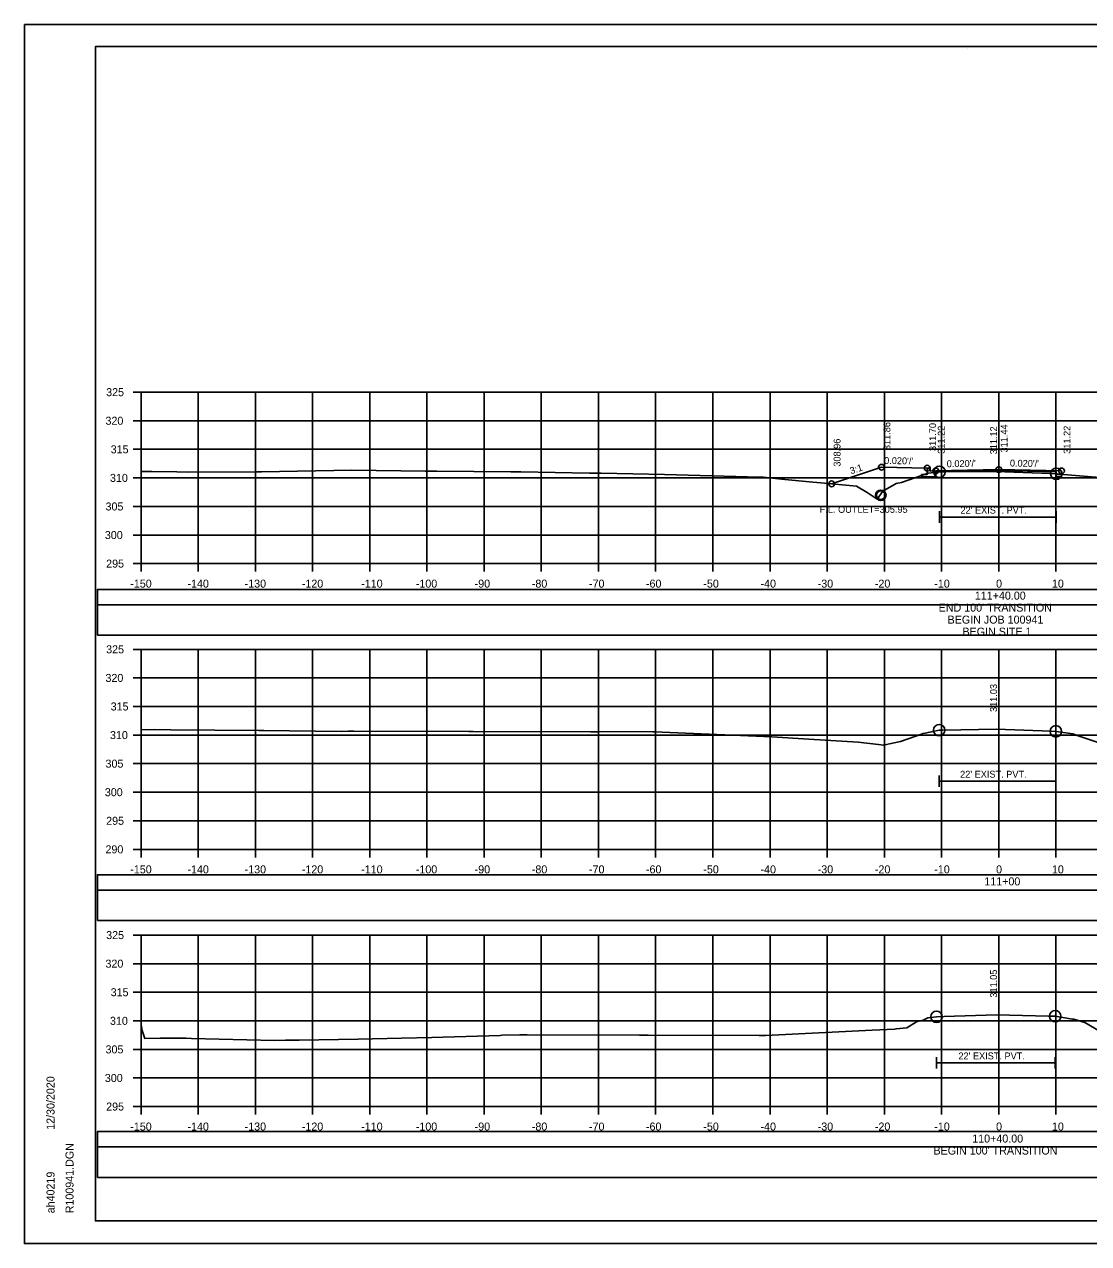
# Model space of a CAD drawing. Extents: x 1370538 to 1372872, y 376220 to 381127.
# Drawn here: x 1370538.2 to 1370724.3, y 380258.4 to 380471.7 of the extents above; entities that cross this region are included whole.
import ezdxf

# ---------------------------------------------------------------- set-up
doc = ezdxf.new("R2010")
doc.units = 0
for name, color, linetype in [('R_Border', 7, 'Continuous'), ('R_Border Notes', 7, 'Continuous'), ('R_Border PE', 7, 'Continuous'), ('R_Border Prem', 7, 'Continuous'), ('R_Dimension', 7, 'Continuous'), ('R_Fin Surface', 7, 'Continuous'), ('R_Grid', 7, 'Continuous'), ('R_No Plot', 7, 'Continuous'), ('R_Water', 7, 'Continuous'), ('R_Water Annot', 7, 'Continuous'), ('R_Xsect Elev', 7, 'Continuous'), ('R_Xsect Slope', 7, 'Continuous'), ('T_Detection Zones', 7, 'Continuous')]:
    doc.layers.add(name, color=color, linetype=linetype)

msp = doc.modelspace()

# ---------------------------------------------------------------- linework, layer by layer
at = {"layer": 'R_Border'}
for p, q in [((1370718.68, 380393.44), (1370718.68, 380392.6)), ((1370718.68, 380392.6), (1370719.61, 380392.59)), ((1370719.61, 380392.59), (1370719.61, 380393.59)), ((1370698.26, 380386.52), (1370698.26, 380384.52)), ((1370698.26, 380385.52), (1370718.68, 380385.52)), ((1370718.68, 380386.52), (1370718.68, 380384.52)), ((1370698.21, 380340.32), (1370698.21, 380338.32)), ((1370698.21, 380339.32), (1370718.6, 380339.32)), ((1370718.6, 380340.32), (1370718.6, 380338.32)), ((1370697.73, 380291.03), (1370697.73, 380289.03)), ((1370697.73, 380290.03), (1370718.5, 380290.03)), ((1370718.5, 380291.03), (1370718.5, 380289.03))]:
    msp.add_line(p, q, dxfattribs=at)
for points in [[(1370708.61, 380393.64), (1370697.61, 380393.42), (1370697.61, 380392.59), (1370697.61, 380392.59), (1370695.11, 380392.54), (1370695.11, 380392.96), (1370696.11, 380392.98), (1370696.11, 380394.07)], [(1370697.61, 380392.59), (1370697.61, 380392.59)], [(1370718.68, 380393.44), (1370708.61, 380393.64)]]:
    msp.add_lwpolyline(points, dxfattribs=at)
at = {"layer": 'R_Border Notes'}
for p, q in [((1370550.61, 380467.83), (1370866.79, 380467.83)), ((1370550.61, 380262.37), (1370550.61, 380467.83)), ((1370703.13, 380467.57), (1370703.13, 380467.57)), ((1370703.13, 380467.57), (1370703.13, 380467.57)), ((1370550.61, 380262.37), (1370550.61, 380262.37)), ((1370866.79, 380262.37), (1370550.61, 380262.37))]:
    msp.add_line(p, q, dxfattribs=at)
at = {"layer": 'R_Border Prem'}
for p, q in [((1370557.21, 380407.37), (1370558.61, 380407.37)), ((1370558.61, 380377.37), (1370558.61, 380407.37)), ((1370557.21, 380402.37), (1370558.61, 380402.37)), ((1370557.21, 380397.37), (1370558.61, 380397.37)), ((1370557.21, 380392.37), (1370558.61, 380392.37)), ((1370557.21, 380387.37), (1370558.61, 380387.37)), ((1370557.21, 380382.37), (1370558.61, 380382.37)), ((1370557.21, 380377.37), (1370558.61, 380377.37)), ((1370558.61, 380377.37), (1370858.61, 380377.37)), ((1370558.61, 380375.97), (1370558.61, 380377.37)), ((1370568.61, 380375.97), (1370568.61, 380377.37)), ((1370578.61, 380375.97), (1370578.61, 380377.37)), ((1370588.61, 380375.97), (1370588.61, 380377.37)), ((1370598.61, 380375.97), (1370598.61, 380377.37)), ((1370608.61, 380375.97), (1370608.61, 380377.37)), ((1370618.61, 380375.97), (1370618.61, 380377.37)), ((1370628.61, 380375.97), (1370628.61, 380377.37)), ((1370638.61, 380375.97), (1370638.61, 380377.37)), ((1370648.61, 380375.97), (1370648.61, 380377.37)), ((1370658.61, 380375.97), (1370658.61, 380377.37)), ((1370668.61, 380375.97), (1370668.61, 380377.37)), ((1370678.61, 380375.97), (1370678.61, 380377.37)), ((1370688.61, 380375.97), (1370688.61, 380377.37)), ((1370698.61, 380375.97), (1370698.61, 380377.37)), ((1370708.61, 380375.97), (1370708.61, 380377.37)), ((1370718.61, 380375.97), (1370718.61, 380377.37)), ((1370557.21, 380362.37), (1370558.61, 380362.37)), ((1370558.61, 380327.37), (1370558.61, 380362.37)), ((1370557.21, 380357.37), (1370558.61, 380357.37)), ((1370557.21, 380352.37), (1370558.61, 380352.37)), ((1370557.21, 380347.37), (1370558.61, 380347.37)), ((1370557.21, 380342.37), (1370558.61, 380342.37)), ((1370557.21, 380337.37), (1370558.61, 380337.37)), ((1370557.21, 380332.37), (1370558.61, 380332.37)), ((1370557.21, 380327.37), (1370558.61, 380327.37)), ((1370558.61, 380327.37), (1370858.61, 380327.37)), ((1370558.61, 380325.97), (1370558.61, 380327.37)), ((1370568.61, 380325.97), (1370568.61, 380327.37)), ((1370578.61, 380325.97), (1370578.61, 380327.37)), ((1370588.61, 380325.97), (1370588.61, 380327.37)), ((1370598.61, 380325.97), (1370598.61, 380327.37)), ((1370608.61, 380325.97), (1370608.61, 380327.37)), ((1370618.61, 380325.97), (1370618.61, 380327.37)), ((1370628.61, 380325.97), (1370628.61, 380327.37)), ((1370638.61, 380325.97), (1370638.61, 380327.37)), ((1370648.61, 380325.97), (1370648.61, 380327.37)), ((1370658.61, 380325.97), (1370658.61, 380327.37)), ((1370668.61, 380325.97), (1370668.61, 380327.37)), ((1370678.61, 380325.97), (1370678.61, 380327.37)), ((1370688.61, 380325.97), (1370688.61, 380327.37)), ((1370698.61, 380325.97), (1370698.61, 380327.37)), ((1370708.61, 380325.97), (1370708.61, 380327.37)), ((1370718.61, 380325.97), (1370718.61, 380327.37)), ((1370557.21, 380312.37), (1370558.61, 380312.37)), ((1370558.61, 380282.37), (1370558.61, 380312.37)), ((1370557.21, 380307.37), (1370558.61, 380307.37)), ((1370557.21, 380302.37), (1370558.61, 380302.37)), ((1370557.21, 380297.37), (1370558.61, 380297.37)), ((1370557.21, 380292.37), (1370558.61, 380292.37)), ((1370557.21, 380287.37), (1370558.61, 380287.37)), ((1370557.21, 380282.37), (1370558.61, 380282.37)), ((1370558.61, 380282.37), (1370858.61, 380282.37)), ((1370558.61, 380280.97), (1370558.61, 380282.37)), ((1370568.61, 380280.97), (1370568.61, 380282.37)), ((1370578.61, 380280.97), (1370578.61, 380282.37)), ((1370588.61, 380280.97), (1370588.61, 380282.37)), ((1370598.61, 380280.97), (1370598.61, 380282.37)), ((1370608.61, 380280.97), (1370608.61, 380282.37)), ((1370618.61, 380280.97), (1370618.61, 380282.37)), ((1370628.61, 380280.97), (1370628.61, 380282.37)), ((1370638.61, 380280.97), (1370638.61, 380282.37)), ((1370648.61, 380280.97), (1370648.61, 380282.37)), ((1370658.61, 380280.97), (1370658.61, 380282.37)), ((1370668.61, 380280.97), (1370668.61, 380282.37)), ((1370678.61, 380280.97), (1370678.61, 380282.37)), ((1370688.61, 380280.97), (1370688.61, 380282.37)), ((1370698.61, 380280.97), (1370698.61, 380282.37)), ((1370708.61, 380280.97), (1370708.61, 380282.37)), ((1370718.61, 380280.97), (1370718.61, 380282.37))]:
    msp.add_line(p, q, dxfattribs=at)
at = {"layer": 'R_Dimension'}
for points in [[(1370558.61, 380393.48), (1370560.5, 380393.5), (1370564.86, 380393.41), (1370566.88, 380393.4), (1370578.63, 380393.44), (1370579.38, 380393.44), (1370579.66, 380393.44), (1370595.49, 380393.71), (1370608.31, 380393.57), (1370610.36, 380393.56), (1370623.26, 380393.42), (1370625.05, 380393.42), (1370637.05, 380393.2), (1370639.1, 380393.18), (1370650.18, 380392.96), (1370666.75, 380392.51), (1370667.49, 380392.48), (1370670.62, 380392.16), (1370676.11, 380391.64), (1370677.52, 380391.5), (1370683.72, 380390.92), (1370685.61, 380389.84), (1370687.33, 380388.66), (1370688.32, 380390.02), (1370690.65, 380391.4), (1370691.6, 380391.59), (1370696.26, 380393.22), (1370697.93, 380393.39), (1370698.26, 380393.43), (1370699.27, 380393.43), (1370708.06, 380393.51), (1370717.64, 380393.12), (1370718.68, 380393.08), (1370718.75, 380393.06), (1370718.9, 380393.05), (1370719.26, 380393.02), (1370731.17, 380392.04)], [(1370558.61, 380348.31), (1370561.01, 380348.32), (1370563.81, 380348.3), (1370579.2, 380348.17), (1370579.37, 380348.16), (1370580.1, 380348.16), (1370593.63, 380348.02), (1370594.85, 380348.04), (1370595.83, 380348.03), (1370615.95, 380348), (1370616.7, 380347.99), (1370637.29, 380347.96), (1370637.77, 380347.95), (1370638.55, 380347.94), (1370639.3, 380347.98), (1370648.1, 380347.93), (1370648.3, 380347.93), (1370648.36, 380347.93), (1370668.9, 380347.04), (1370675.39, 380346.66), (1370684.03, 380346.13), (1370687.56, 380345.72), (1370688.45, 380345.58), (1370689.49, 380345.83), (1370691.45, 380346.24), (1370695.26, 380347.61), (1370695.34, 380347.64), (1370695.73, 380347.72), (1370698.21, 380348.24), (1370698.84, 380348.25), (1370708.21, 380348.42), (1370717.81, 380348.05), (1370718.6, 380348.02), (1370718.65, 380348.02), (1370721.59, 380347.57), (1370722.48, 380347.23), (1370728.45, 380345.26)], [(1370558.61, 380296.73), (1370558.82, 380295.66), (1370559.27, 380294.26), (1370561.97, 380294.36), (1370566.48, 380294.34), (1370567.4, 380294.26), (1370581.97, 380293.92), (1370583.89, 380294), (1370586.27, 380294), (1370596.56, 380294.14), (1370604.13, 380294.36), (1370609.45, 380294.46), (1370621.41, 380294.83), (1370621.7, 380294.85), (1370624.83, 380294.93), (1370626.16, 380294.94), (1370645.78, 380294.88), (1370647.31, 380294.88), (1370666.73, 380294.83), (1370667.83, 380294.81), (1370686.48, 380295.73), (1370690.46, 380295.92), (1370690.67, 380295.98), (1370692.54, 380296.14), (1370694.21, 380297.19), (1370695.38, 380297.5), (1370696.2, 380297.91), (1370697.73, 380298.08), (1370699.05, 380298.1), (1370708.23, 380298.42), (1370717.31, 380298.2), (1370718.5, 380298.17), (1370721.5, 380297.67), (1370721.73, 380297.64), (1370723.68, 380297.05), (1370726.38, 380295.48)]]:
    msp.add_lwpolyline(points, dxfattribs=at)
at = {"layer": 'R_Fin Surface'}
for points in [[(1370679.39, 380391.33), (1370688.11, 380394.23), (1370696.11, 380394.07), (1370696.61, 380394.07), (1370696.61, 380393.57), (1370697.61, 380393.59), (1370708.61, 380393.81)], [(1370708.61, 380393.81), (1370719.61, 380393.59)]]:
    msp.add_lwpolyline(points, dxfattribs=at)
at = {"layer": 'R_Grid'}
for p, q in [((1370558.61, 380407.37), (1370858.61, 380407.37)), ((1370558.61, 380377.37), (1370558.61, 380407.37)), ((1370568.61, 380377.37), (1370568.61, 380407.37)), ((1370578.61, 380377.37), (1370578.61, 380407.37)), ((1370588.61, 380377.37), (1370588.61, 380407.37)), ((1370598.61, 380377.37), (1370598.61, 380407.37)), ((1370608.61, 380377.37), (1370608.61, 380407.37)), ((1370618.61, 380377.37), (1370618.61, 380407.37)), ((1370628.61, 380377.37), (1370628.61, 380407.37)), ((1370638.61, 380377.37), (1370638.61, 380407.37)), ((1370648.61, 380377.37), (1370648.61, 380407.37)), ((1370658.61, 380377.37), (1370658.61, 380407.37)), ((1370668.61, 380377.37), (1370668.61, 380407.37)), ((1370678.61, 380377.37), (1370678.61, 380407.37)), ((1370688.61, 380377.37), (1370688.61, 380407.37)), ((1370698.61, 380377.37), (1370698.61, 380407.37)), ((1370708.61, 380377.37), (1370708.61, 380407.37)), ((1370718.61, 380377.37), (1370718.61, 380407.37)), ((1370558.61, 380402.37), (1370858.61, 380402.37)), ((1370558.61, 380397.37), (1370858.61, 380397.37)), ((1370558.61, 380392.37), (1370858.61, 380392.37)), ((1370558.61, 380387.37), (1370858.61, 380387.37)), ((1370558.61, 380382.37), (1370858.61, 380382.37)), ((1370558.61, 380377.37), (1370858.61, 380377.37)), ((1370558.61, 380362.37), (1370858.61, 380362.37)), ((1370558.61, 380327.37), (1370558.61, 380362.37)), ((1370568.61, 380327.37), (1370568.61, 380362.37)), ((1370578.61, 380327.37), (1370578.61, 380362.37)), ((1370588.61, 380327.37), (1370588.61, 380362.37)), ((1370598.61, 380327.37), (1370598.61, 380362.37)), ((1370608.61, 380327.37), (1370608.61, 380362.37)), ((1370618.61, 380327.37), (1370618.61, 380362.37)), ((1370628.61, 380327.37), (1370628.61, 380362.37)), ((1370638.61, 380327.37), (1370638.61, 380362.37)), ((1370648.61, 380327.37), (1370648.61, 380362.37)), ((1370658.61, 380327.37), (1370658.61, 380362.37)), ((1370668.61, 380327.37), (1370668.61, 380362.37)), ((1370678.61, 380327.37), (1370678.61, 380362.37)), ((1370688.61, 380327.37), (1370688.61, 380362.37)), ((1370698.61, 380327.37), (1370698.61, 380362.37)), ((1370708.61, 380327.37), (1370708.61, 380362.37)), ((1370718.61, 380327.37), (1370718.61, 380362.37)), ((1370558.61, 380357.37), (1370858.61, 380357.37)), ((1370558.61, 380352.37), (1370858.61, 380352.37)), ((1370558.61, 380347.37), (1370858.61, 380347.37)), ((1370558.61, 380342.37), (1370858.61, 380342.37)), ((1370558.61, 380337.37), (1370858.61, 380337.37)), ((1370558.61, 380332.37), (1370858.61, 380332.37)), ((1370558.61, 380327.37), (1370858.61, 380327.37)), ((1370558.61, 380312.37), (1370858.61, 380312.37)), ((1370558.61, 380282.37), (1370558.61, 380312.37)), ((1370568.61, 380282.37), (1370568.61, 380312.37)), ((1370578.61, 380282.37), (1370578.61, 380312.37)), ((1370588.61, 380282.37), (1370588.61, 380312.37)), ((1370598.61, 380282.37), (1370598.61, 380312.37)), ((1370608.61, 380282.37), (1370608.61, 380312.37)), ((1370618.61, 380282.37), (1370618.61, 380312.37)), ((1370628.61, 380282.37), (1370628.61, 380312.37)), ((1370638.61, 380282.37), (1370638.61, 380312.37)), ((1370648.61, 380282.37), (1370648.61, 380312.37)), ((1370658.61, 380282.37), (1370658.61, 380312.37)), ((1370668.61, 380282.37), (1370668.61, 380312.37)), ((1370678.61, 380282.37), (1370678.61, 380312.37)), ((1370688.61, 380282.37), (1370688.61, 380312.37)), ((1370698.61, 380282.37), (1370698.61, 380312.37)), ((1370708.61, 380282.37), (1370708.61, 380312.37)), ((1370718.61, 380282.37), (1370718.61, 380312.37)), ((1370558.61, 380307.37), (1370858.61, 380307.37)), ((1370558.61, 380302.37), (1370858.61, 380302.37)), ((1370558.61, 380297.37), (1370858.61, 380297.37)), ((1370558.61, 380292.37), (1370858.61, 380292.37)), ((1370558.61, 380287.37), (1370858.61, 380287.37)), ((1370558.61, 380282.37), (1370858.61, 380282.37))]:
    msp.add_line(p, q, dxfattribs=at)
at = {"layer": 'R_No Plot'}
for p, q in [((1370538.21, 380471.72), (1370871.54, 380471.72)), ((1370538.21, 380258.39), (1370871.54, 380258.39))]:
    msp.add_line(p, q, dxfattribs=at)
for points in [[(1370538.2, 380471.72), (1370871.54, 380471.72), (1370871.54, 380258.39), (1370538.2, 380258.39)], [(1370784.53, 380467.83), (1370784.53, 380457.95), (1370820.26, 380457.95), (1370820.26, 380455.03), (1370843.46, 380455.03), (1370843.46, 380430.7), (1370866.79, 380430.7), (1370866.79, 380262.37), (1370550.61, 380262.37), (1370550.61, 380467.83)]]:
    msp.add_lwpolyline(points, close=True, dxfattribs=at)
for centre, radius in [((1370688.11, 380394.23), 0.5), ((1370696.11, 380394.07), 0.5), ((1370697.61, 380393.59), 0.5), ((1370698.26, 380393.43), 1), ((1370708.61, 380393.81), 0.5), ((1370708.61, 380393.81), 0.5), ((1370718.68, 380393.08), 1), ((1370719.61, 380393.59), 0.5), ((1370679.39, 380391.33), 0.5), ((1370687.99, 380389.33), 0.917), ((1370698.21, 380348.24), 1), ((1370718.6, 380348.02), 1), ((1370697.73, 380298.08), 1), ((1370718.5, 380298.17), 1)]:
    msp.add_circle(centre, radius, dxfattribs=at)
at = {"layer": 'R_Water'}
msp.add_circle((1370687.99, 380389.33), 0.75, dxfattribs=at)
at = {"layer": 'R_Xsect Elev'}
for p, q in [((1370708.61, 380393.49), (1370708.61, 380403.49)), ((1370708.61, 380348.4), (1370708.61, 380358.4)), ((1370708.61, 380298.42), (1370708.61, 380308.42))]:
    msp.add_line(p, q, dxfattribs=at)
at = {"layer": 'T_Detection Zones'}
for points in [[(1370550.96, 380370.15), (1370866.09, 380370.15), (1370866.09, 380372.86), (1370550.96, 380372.86)], [(1370550.96, 380364.83), (1370866.09, 380364.83), (1370866.09, 380370.15), (1370550.96, 380370.15)], [(1370550.96, 380320.24), (1370866.09, 380320.24), (1370866.09, 380322.94), (1370550.96, 380322.94)], [(1370550.96, 380314.91), (1370866.09, 380314.91), (1370866.09, 380320.24), (1370550.96, 380320.24)], [(1370550.96, 380275.3), (1370866.09, 380275.3), (1370866.09, 380278), (1370550.96, 380278)], [(1370550.96, 380269.98), (1370866.09, 380269.98), (1370866.09, 380275.3), (1370550.96, 380275.3)]]:
    msp.add_lwpolyline(points, close=True, dxfattribs=at)

# ---------------------------------------------------------------- texts
at = {"layer": 'R_Border Notes'}
for s, p in [('12/30/2020', (1370543.47, 380278.3)), ('R100941.DGN', (1370546.8, 380263.69)), ('ah40219', (1370543.47, 380263.69))]:
    msp.add_text(s, height=1.4, rotation=90, dxfattribs=at).set_placement(p)
at = {"layer": 'R_Border PE'}
for s, p in [('325', (1370552.5, 380406.67)), ('320', (1370552.38, 380401.67)), ('315', (1370553.29, 380396.67)), ('310', (1370553.17, 380391.67)), ('305', (1370552.39, 380386.67)), ('300', (1370552.27, 380381.67)), ('295', (1370552.5, 380376.67)), ('-150', (1370556.72, 380373.17)), ('-140', (1370566.72, 380373.17)), ('-130', (1370576.72, 380373.17)), ('-120', (1370586.72, 380373.17)), ('-110', (1370597.11, 380373.17)), ('-100', (1370606.66, 380373.17)), ('-90', (1370616.95, 380373.17)), ('-80', (1370626.95, 380373.17)), ('-70', (1370636.95, 380373.17)), ('-60', (1370646.91, 380373.17)), ('-50', (1370656.95, 380373.17)), ('-40', (1370666.95, 380373.17)), ('-30', (1370676.95, 380373.17)), ('-20', (1370686.95, 380373.17)), ('-10', (1370697.34, 380373.17)), ('0', (1370708.15, 380373.17)), ('10', (1370717.92, 380373.17)), ('111+40.00', (1370704.43, 380371.07)), ("END 100' TRANSITION", (1370698.1, 380368.97)), ('BEGIN JOB 100941', (1370699.67, 380366.87)), ('BEGIN SITE 1', (1370702.27, 380364.77)), ('325', (1370552.5, 380361.67)), ('320', (1370552.38, 380356.67)), ('315', (1370553.29, 380351.67)), ('310', (1370553.17, 380346.67)), ('305', (1370552.39, 380341.67)), ('300', (1370552.27, 380336.67)), ('295', (1370552.5, 380331.67)), ('290', (1370552.38, 380326.67)), ('-150', (1370556.72, 380323.17)), ('-140', (1370566.72, 380323.17)), ('-130', (1370576.72, 380323.17)), ('-120', (1370586.72, 380323.17)), ('-110', (1370597.11, 380323.17)), ('-100', (1370606.66, 380323.17)), ('-90', (1370616.95, 380323.17)), ('-80', (1370626.95, 380323.17)), ('-70', (1370636.95, 380323.17)), ('-60', (1370646.91, 380323.17)), ('-50', (1370656.95, 380323.17)), ('-40', (1370666.95, 380323.17)), ('-30', (1370676.95, 380323.17)), ('-20', (1370686.95, 380323.17)), ('-10', (1370697.34, 380323.17)), ('0', (1370708.15, 380323.17)), ('10', (1370717.92, 380323.17)), ('111+00', (1370706.09, 380321.07)), ('325', (1370552.5, 380311.67)), ('320', (1370552.38, 380306.67)), ('315', (1370553.29, 380301.67)), ('310', (1370553.17, 380296.67)), ('305', (1370552.39, 380291.67)), ('300', (1370552.27, 380286.67)), ('295', (1370552.5, 380281.67)), ('-150', (1370556.72, 380278.17)), ('-140', (1370566.72, 380278.17)), ('-130', (1370576.72, 380278.17)), ('-120', (1370586.72, 380278.17)), ('-110', (1370597.11, 380278.17)), ('-100', (1370606.66, 380278.17)), ('-90', (1370616.95, 380278.17)), ('-80', (1370626.95, 380278.17)), ('-70', (1370636.95, 380278.17)), ('-60', (1370646.91, 380278.17)), ('-50', (1370656.95, 380278.17)), ('-40', (1370666.95, 380278.17)), ('-30', (1370676.95, 380278.17)), ('-20', (1370686.95, 380278.17)), ('-10', (1370697.34, 380278.17)), ('0', (1370708.15, 380278.17)), ('10', (1370717.92, 380278.17)), ('110+40.00', (1370703.98, 380276.07)), ("BEGIN 100' TRANSITION", (1370697.2, 380273.97))]:
    msp.add_text(s, height=1.4, dxfattribs=at).set_placement(p)
at = {"layer": 'R_Water'}
for p in [(1370701.92, 380386.12), (1370701.86, 380339.92), (1370701.56, 380290.63)]:
    msp.add_text("22' EXIST. PVT.", height=1.2, dxfattribs=at).set_placement(p)
at = {"layer": 'R_Water Annot'}
msp.add_text('F.L. OUTLET=305.95', height=1.2, dxfattribs=at).set_placement((1370677.3, 380386.26))
at = {"layer": 'R_Xsect Elev'}
for s, p in [('311.86', (1370689.66, 380397.23)), ('311.70', (1370697.66, 380397.07)), ('311.22', (1370699.16, 380396.59)), ('311.12', (1370708.31, 380396.49)), ('311.44', (1370710.16, 380396.81)), ('311.22', (1370721.16, 380396.59)), ('308.96', (1370680.94, 380394.33)), ('311.03', (1370708.31, 380351.4)), ('311.05', (1370708.31, 380301.42))]:
    msp.add_text(s, height=1.2, rotation=90, dxfattribs=at).set_placement(p)
at = {"layer": 'R_Xsect Slope'}
for s, rotation, p in [("0.020'/'", 358.8542, (1370688.56, 380394.82)), ('3:1', 18.4349, (1370682.8, 380392.99)), ("0.020'/'", 1.1458, (1370699.53, 380394.23)), ("0.020'/'", 358.8542, (1370710.56, 380394.37))]:
    msp.add_text(s, height=1.2, rotation=rotation, dxfattribs=at).set_placement(p)

doc.saveas('drawing.dxf')
